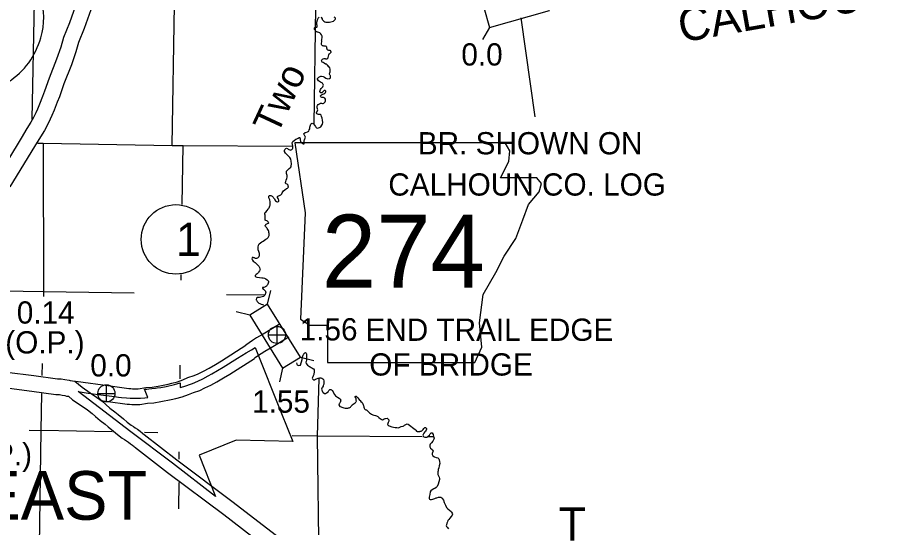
# Model space of a CAD drawing. Extents: x 369523 to 838377, y 495025 to 936819.
# Drawn here: x 680446 to 713684, y 588244 to 607625 of the extents above; entities that cross this region are included whole.
import ezdxf

# ---------------------------------------------------------------- set-up
doc = ezdxf.new("R2010")
doc.units = 0
for name, color, linetype in [('21', 7, 'Continuous'), ('22', 7, 'Continuous'), ('6', 7, 'Continuous'), ('DSN_BRDG_Annotation', 7, 'Continuous'), ('DSN_DRFT_Common-Annotations', 7, 'Continuous'), ('DSN_DRFT_Common-Line', 7, 'Continuous'), ('DSN_DRFT_Junk-No-Plot', 7, 'Continuous'), ('Level 1', 7, 'Continuous'), ('Level 10', 7, 'Continuous'), ('Level 11', 7, 'Continuous'), ('Level 15', 7, 'Continuous'), ('Level 2', 7, 'Continuous'), ('Level 21', 7, 'Continuous'), ('Level 22', 7, 'Continuous'), ('Level 6', 7, 'Continuous')]:
    doc.layers.add(name, color=color, linetype=linetype)

msp = doc.modelspace()

# ---------------------------------------------------------------- linework, layer by layer
at = {"layer": '21'}
msp.add_lwpolyline([(699563, 607610), (700094, 603848)], dxfattribs=at)
at = {"layer": '22'}
msp.add_lwpolyline([(690979, 602866), (691379, 600201), (691201, 596160), (691556, 595938), (692223, 595938), (692223, 594517), (697818, 594517), (698085, 595094), (697996, 596027), (698129, 597093), (698617, 597937), (698928, 598558), (699372, 599224), (699639, 599935), (699861, 600512), (700261, 601001), (700349, 601312), (700172, 601534), (698795, 601534), (699106, 602156), (699150, 602555), (698966, 602862)], close=True, dxfattribs=at)
at = {"layer": '6'}
for centre, radius, start, end in [((678947, 607602), 2495, 342.6181, 19.0424), ((678540, 607609), 2887, 302.8688, 344.8926)]:
    msp.add_arc(centre, radius, start, end, dxfattribs=at)
at = {"layer": 'DSN_DRFT_Common-Annotations'}
for p, q in [((690304, 595237), (690304, 595887)), ((689979, 595562), (690629, 595562)), ((683824, 593016), (683824, 593666)), ((683499, 593341), (684149, 593341))]:
    msp.add_line(p, q, dxfattribs=at)
for centre in [(690304, 595562), (683824, 593341)]:
    msp.add_circle(centre, 325, dxfattribs=at)
at = {"layer": 'DSN_DRFT_Common-Line'}
msp.add_circle((686466, 599192), 1320, dxfattribs=at)
at = {"layer": 'Level 1'}
for points in [[(690425, 595987), (689774, 595585), (689528, 595446), (689376, 595347), (689114, 595173)], [(690748, 595482), (690080, 595069), (689840, 594933), (689706, 594846), (689447, 594674)], [(685028, 593519), (685321, 593569), (685557, 593583), (685790, 593621), (686163, 593690), (686306, 593725), (686521, 593785), (686722, 593857), (686920, 593940), (687154, 594014), (687311, 594089), (687513, 594184), (687725, 594298), (687965, 594440), (688189, 594579), (689118, 595176)], [(685087, 592920), (685390, 592972), (685622, 592986), (685892, 593029), (686288, 593103), (686457, 593144), (686703, 593212), (686940, 593297), (687127, 593376), (687375, 593454), (687568, 593546), (687784, 593648), (688019, 593775), (688275, 593926), (688510, 594072), (689443, 594671)], [(682658, 593799), (683965, 593627), (684669, 593530), (684756, 593525), (684817, 593518), (685028, 593519)], [(683661, 593062), (683885, 593033), (684612, 592932), (684704, 592927), (684783, 592917), (685086, 592920)]]:
    msp.add_lwpolyline(points, dxfattribs=at)
at = {"layer": 'Level 11'}
for points in [[(682727, 608282), (682423, 607426), (682194, 606866), (682090, 606496), (681928, 606037), (681648, 605315), (681475, 604820), (681399, 604624), (681282, 604330), (681202, 604140), (681144, 604005), (681058, 603820), (680955, 603642), (680805, 603404), (680582, 603036), (679647, 601506)], [(683298, 608096), (682984, 607212), (682762, 606671), (682662, 606315), (682491, 605829), (682211, 605107), (682038, 604612), (681958, 604405), (681837, 604102), (681754, 603905), (681692, 603761), (681591, 603543), (681469, 603332), (681315, 603088), (681095, 602724), (680157, 601191)], [(680037, 594152), (681070, 594017), (681963, 593898), (682101, 593891), (682246, 593871), (682406, 593840), (682444, 593826), (682628, 593804), (682897, 593577), (683210, 593367), (683452, 593195), (683663, 593039), (683798, 592920), (683958, 592780), (684143, 592642), (684270, 592541), (684478, 592370), (684616, 592251), (684770, 592136), (684849, 592085), (684922, 592033), (685000, 591983), (685104, 591905), (685198, 591834), (685271, 591771)], [(679944, 593559), (680992, 593423), (681908, 593300), (682045, 593293), (682148, 593279), (682243, 593260), (682304, 593238), (682379, 593229), (682535, 593097), (682869, 592874), (683099, 592710), (683285, 592571), (683403, 592468), (683581, 592313), (683776, 592167), (683892, 592075), (684092, 591911), (684240, 591783), (684427, 591643), (684511, 591589), (684585, 591536), (684658, 591489), (684744, 591425), (684820, 591367), (684878, 591317)], [(685258, 591781), (686502, 590817), (688641, 589212), (690889, 587474), (692762, 586050), (694286, 584909), (695086, 584291), (695296, 584143), (695643, 583875), (695847, 583729), (695931, 583692), (696105, 583613)], [(684891, 591307), (686138, 590340), (688278, 588734), (690524, 586998), (692401, 585571), (693923, 584431), (694730, 583809), (694939, 583661), (695285, 583393), (695546, 583207), (695684, 583145), (695856, 583066)]]:
    msp.add_lwpolyline(points, dxfattribs=at)
at = {"layer": 'Level 15'}
for points in [[(681224, 602855), (681419, 602848)], [(681419, 602848), (686318, 602755), (686737, 602764), (690879, 602729)]]:
    msp.add_lwpolyline(points, dxfattribs=at)
at = {"layer": 'Level 2'}
for points in [[(686620, 593563), (686764, 593601), (687099, 593718), (687299, 593803), (687480, 593892), (687690, 594006), (687832, 594088), (688253, 594342), (688801, 594680), (689137, 594880), (689330, 594995), (689475, 595078), (690480, 592574), (690901, 591513), (688752, 591562), (687343, 590993), (687964, 589427)], [(685392, 593181), (685267, 593496), (685361, 593504), (685439, 593510), (685550, 593523), (685686, 593540), (685746, 593547), (685894, 593569), (686094, 593606), (686198, 593629), (686303, 593655), (686405, 593682), (686622, 593743), (686620, 593563)], [(687964, 589427), (686330, 590683), (684757, 591879), (682750, 593409), (683128, 593353), (683505, 593304), (684136, 593217), (684283, 593198), (684401, 593185), (684592, 593170), (684732, 593165), (684918, 593161), (685119, 593163), (685286, 593172), (685392, 593181)]]:
    msp.add_lwpolyline(points, dxfattribs=at)
at = {"layer": 'Level 21'}
for p, q in [((698372, 607247), (698115, 606786)), ((689943, 596733), (690064, 597247)), ((689269, 596317), (688755, 596439)), ((691191, 594712), (691705, 594591)), ((690518, 594296), (690396, 593782))]:
    msp.add_line(p, q, dxfattribs=at)
for points in [[(698372, 607247), (700657, 607896), (700441, 608658), (698156, 608009)], [(689269, 596317), (690518, 594296), (691191, 594712), (689943, 596733)]]:
    msp.add_lwpolyline(points, close=True, dxfattribs=at)
at = {"layer": 'Level 22'}
for points in [[(680998, 603765), (681096, 608223), (681185, 613497), (681208, 615171)], [(691793, 612311), (691767, 608020), (691705, 603553)], [(686318, 602755), (686411, 608112), (686485, 612108)], [(681419, 602848), (681434, 597210), (681430, 597021)], [(686704, 600521), (686737, 602764)], [(686663, 597645), (686666, 597858)], [(679120, 597255), (681434, 597210)], [(681434, 597210), (684878, 597160)], [(688391, 597104), (689826, 597080)], [(681380, 594472), (681372, 594022)], [(686619, 593888), (686625, 594410)], [(691895, 593905), (691833, 591712), (691887, 586801)], [(681358, 593336), (681331, 591936), (681254, 586669), (681203, 581383), (681114, 576142), (681037, 572507)], [(680893, 591944), (681331, 591936)], [(684038, 591876), (681331, 591936)], [(685783, 591838), (685271, 591849)], [(691833, 591712), (690878, 591732)], [(695812, 591687), (691833, 591712)], [(696217, 591689), (696029, 591690)], [(686590, 590841), (686591, 591120)], [(686577, 588957), (686583, 589957)]]:
    msp.add_lwpolyline(points, dxfattribs=at)
at = {"layer": 'Level 6'}
for points in [[(691819, 607363), (691819, 607443), (691836, 607536), (691852, 607578), (691870, 607602), (691887, 607620), (691899, 607636)], [(691987, 607645), (691999, 607613), (692013, 607579), (692025, 607549), (692054, 607511), (692080, 607483), (692118, 607461), (692156, 607449), (692235, 607446), (692303, 607452), (692447, 607491), (692464, 607501), (692490, 607517), (692518, 607546), (692526, 607570), (692520, 607600), (692512, 607614), (692502, 607622), (692480, 607631)], [(692300, 605309), (692331, 605338), (692337, 605356), (692335, 605402), (692325, 605424), (692315, 605444), (692303, 605474), (692303, 605492), (692308, 605522), (692322, 605566), (692329, 605636), (692327, 605666), (692311, 605714), (692261, 605770), (692249, 605778), (692217, 605810), (692180, 605845), (692148, 605857), (692092, 605887), (692052, 605909), (692022, 605931), (692006, 605953), (692002, 605965), (691998, 605987), (692008, 606017), (692028, 606041), (692051, 606055), (692095, 606065), (692131, 606061), (692141, 606059), (692165, 606060), (692191, 606060), (692231, 606080), (692248, 606108), (692258, 606152), (692272, 606210), (692288, 606239), (692307, 606259), (692331, 606277), (692351, 606289), (692361, 606303), (692361, 606315), (692359, 606325), (692353, 606337), (692343, 606355), (692331, 606363), (692317, 606365), (692299, 606367), (692277, 606373), (692251, 606381), (692229, 606388), (692217, 606394), (692211, 606410), (692204, 606424), (692200, 606458), (692200, 606474), (692196, 606498), (692190, 606508), (692180, 606520), (692166, 606526), (692150, 606532), (692122, 606536), (692078, 606538), (692056, 606542), (692028, 606553), (692014, 606565), (692002, 606579), (691998, 606599), (691996, 606609), (691998, 606649), (692003, 606702), (692001, 606726), (691999, 606750), (692001, 606778), (692003, 606788), (692005, 606798), (692020, 606852), (692024, 606874), (692018, 606912), (691997, 606966), (691959, 607022), (691931, 607040), (691853, 607067), (691831, 607073), (691815, 607079), (691793, 607091), (691771, 607113), (691749, 607137), (691731, 607163), (691727, 607205), (691734, 607229), (691744, 607245), (691756, 607253), (691774, 607257), (691786, 607255), (691802, 607257), (691816, 607259), (691828, 607273), (691830, 607297), (691826, 607321), (691819, 607363)], [(691693, 603578), (691727, 603532), (691760, 603480), (691778, 603454), (691800, 603432), (691854, 603420), (691937, 603461), (691965, 603475), (692007, 603531), (692030, 603572), (692048, 603634), (692037, 603728), (692023, 603794), (691998, 603868), (691978, 603910), (691950, 603936), (691914, 603939), (691880, 603939), (691844, 603945), (691820, 603961), (691814, 603973), (691810, 603989), (691810, 604019), (691818, 604033), (691851, 604111), (691845, 604137), (691843, 604151), (691833, 604193), (691830, 604257), (691842, 604281), (691866, 604314), (691890, 604334), (691921, 604350), (691951, 604364), (691995, 604364), (692031, 604355), (692059, 604359), (692083, 604371), (692107, 604389), (692122, 604401), (692136, 604421), (692152, 604461), (692152, 604493), (692145, 604525), (692117, 604559), (692071, 604581), (692039, 604583), (692007, 604587), (691980, 604597), (691967, 604615), (691961, 604631), (691957, 604651), (691963, 604665), (691981, 604681), (691997, 604689), (692031, 604705), (692084, 604727), (692120, 604750), (692142, 604770), (692160, 604806), (692158, 604816), (692153, 604830), (692131, 604852), (692117, 604856), (692097, 604848), (692074, 604823), (692044, 604797), (692024, 604779), (691990, 604765), (691964, 604767), (691938, 604785), (691936, 604787), (691926, 604811), (691938, 604853), (691960, 604891), (691983, 604925), (692013, 604961), (692041, 604993), (692060, 605026), (692064, 605052), (692060, 605078), (692050, 605102), (692032, 605130), (692008, 605147), (691960, 605173), (691918, 605197), (691886, 605215), (691837, 605281), (691843, 605301), (691877, 605341), (691897, 605355), (691916, 605373), (691946, 605385), (691970, 605394), (692000, 605392), (692056, 605380), (692110, 605354), (692156, 605323), (692194, 605305), (692222, 605295), (692300, 605309)], [(690738, 601177), (690732, 601213), (690722, 601247), (690688, 601285), (690656, 601301), (690636, 601316), (690632, 601330), (690627, 601358), (690633, 601397), (690649, 601443), (690674, 601509), (690688, 601563), (690687, 601615), (690675, 601659), (690667, 601693), (690659, 601741), (690666, 601781), (690694, 601813), (690732, 601850), (690771, 601882), (690825, 601934), (690843, 601975), (690850, 602065), (690837, 602167), (690823, 602239), (690787, 602303), (690738, 602356), (690692, 602408), (690670, 602436), (690632, 602472), (690590, 602530), (690589, 602574), (690597, 602602), (690619, 602626), (690641, 602642), (690666, 602654), (690698, 602647), (690725, 602623), (690749, 602605), (690787, 602591), (690816, 602589), (690846, 602591), (690870, 602606), (690898, 602634), (690904, 602654), (690901, 602730), (690887, 602798), (690884, 602866), (690904, 602908), (690956, 602956), (691023, 602995), (691061, 603019), (691109, 603043), (691146, 603064), (691156, 603070), (691170, 603068), (691176, 603050), (691183, 603016), (691185, 602988), (691187, 602960), (691193, 602942), (691201, 602920), (691215, 602890), (691243, 602862), (691271, 602842), (691301, 602826), (691329, 602820), (691341, 602829), (691341, 602855), (691335, 602893), (691331, 602925), (691335, 602953), (691344, 602977), (691344, 602979), (691360, 603009), (691378, 603041), (691382, 603071), (691373, 603101), (691361, 603129), (691347, 603153), (691335, 603171), (691329, 603187), (691329, 603203), (691331, 603215), (691339, 603225), (691347, 603231), (691362, 603239), (691378, 603249), (691398, 603253), (691464, 603276), (691510, 603304), (691531, 603352), (691545, 603390), (691554, 603457), (691564, 603501), (691592, 603567), (691603, 603581), (691619, 603597), (691645, 603603), (691665, 603597), (691693, 603578)], [(689592, 598784), (689587, 598881), (689591, 598905), (689601, 598959), (689606, 598979), (689632, 599028), (689672, 599064), (689727, 599100), (689775, 599127), (689823, 599169), (689884, 599197), (689910, 599213), (689934, 599232), (689969, 599270), (689997, 599314), (690001, 599344), (690003, 599386), (690002, 599410), (689998, 599454), (689990, 599498), (689980, 599536), (689961, 599572), (689933, 599608), (689911, 599632), (689907, 599642), (689879, 599670), (689869, 599682), (689859, 599702), (689859, 599722), (689874, 599750), (689880, 599758), (689894, 599766), (689968, 599803), (689984, 599809), (689992, 599823), (689986, 599839), (689973, 599861), (689959, 599875), (689941, 599891), (689913, 599898), (689883, 599912), (689859, 599926), (689855, 599932), (689853, 599966), (689853, 599998), (689855, 600042), (689848, 600108), (689844, 600148), (689846, 600174), (689847, 600196), (689873, 600231), (689935, 600293), (689974, 600341), (689986, 600361), (690000, 600386), (690031, 600462), (690041, 600494), (690048, 600574), (690044, 600620), (690028, 600692), (690015, 600718), (690007, 600744), (689999, 600776), (689995, 600808), (689997, 600830), (690003, 600846), (690019, 600858), (690036, 600864), (690050, 600864), (690074, 600861), (690120, 600839), (690153, 600803), (690173, 600775), (690207, 600731), (690225, 600697), (690243, 600661), (690283, 600631), (690323, 600620), (690339, 600624), (690355, 600634), (690371, 600648), (690377, 600670), (690375, 600684), (690363, 600710), (690342, 600740), (690324, 600780), (690318, 600806), (690320, 600820), (690340, 600838), (690360, 600844), (690376, 600848), (690403, 600856), (690453, 600883), (690489, 600925), (690506, 600963), (690522, 601001), (690548, 601042), (690597, 601078), (690669, 601120), (690707, 601143), (690738, 601177)], [(689592, 598784), (689626, 598672), (689626, 598614), (689624, 598570), (689611, 598524), (689591, 598498), (689565, 598480), (689523, 598470), (689491, 598471), (689467, 598483), (689447, 598491), (689419, 598497), (689395, 598507), (689373, 598507), (689362, 598501), (689354, 598493), (689352, 598451), (689370, 598409), (689400, 598369), (689476, 598311), (689562, 598229), (689608, 598174), (689635, 598124), (689657, 598074), (689661, 598048), (689653, 598018), (689645, 597992), (689607, 597945), (689584, 597917), (689548, 597879), (689516, 597857), (689492, 597837), (689474, 597818), (689476, 597798), (689501, 597772), (689539, 597759), (689638, 597739), (689726, 597736), (689780, 597730), (689832, 597720), (689880, 597694), (689932, 597657), (689968, 597619), (689980, 597599), (689982, 597567), (689968, 597523), (689939, 597462), (689919, 597434), (689903, 597418), (689855, 597388), (689845, 597382), (689802, 597367), (689764, 597367), (689754, 597363), (689748, 597351), (689752, 597335), (689778, 597305), (689798, 597285), (689828, 597263), (689840, 597253), (689852, 597236), (689862, 597224), (689870, 597202), (689874, 597166), (689869, 597133), (689859, 597111), (689839, 597079), (689819, 597049), (689787, 597027), (689741, 597011), (689686, 596992), (689638, 596990), (689596, 596990), (689556, 596982), (689524, 596953), (689515, 596895), (689521, 596881), (689549, 596835), (689583, 596797), (689613, 596774), (689653, 596750), (689701, 596732), (689757, 596712), (689796, 596708)], [(691043, 594501), (691042, 594498), (691052, 594454), (691068, 594428), (691094, 594412), (691128, 594406), (691166, 594408), (691190, 594416), (691255, 594623), (691264, 594667), (691276, 594731), (691296, 594788), (691305, 594814), (691321, 594834), (691329, 594846), (691347, 594870), (691365, 594884), (691383, 594888), (691403, 594876), (691411, 594870), (691421, 594834), (691421, 594792), (691428, 594710), (691418, 594606), (691408, 594558), (691403, 594522), (691409, 594482), (691415, 594470), (691467, 594408), (691497, 594386), (691537, 594364), (691567, 594350), (691601, 594328), (691623, 594313), (691659, 594287), (691687, 594269), (691709, 594239), (691711, 594209), (691711, 594177), (691698, 594053), (691678, 594004), (691664, 593972), (691651, 593946), (691641, 593918), (691651, 593890), (691671, 593870), (691693, 593852), (691729, 593854), (691771, 593875), (691808, 593895), (691872, 593917), (691914, 593926), (691970, 593928), (692002, 593924), (692048, 593898), (692068, 593874), (692086, 593812), (692084, 593738), (692077, 593694), (692063, 593644), (692053, 593612), (692033, 593580), (692021, 593562), (692008, 593539), (691992, 593499), (692002, 593467), (692016, 593443), (692036, 593405), (692056, 593379), (692112, 593342), (692138, 593334), (692164, 593340), (692180, 593356), (692244, 593404), (692269, 593445)], [(692269, 593445), (692285, 593465), (692293, 593473), (692311, 593487), (692331, 593491), (692351, 593487), (692373, 593475), (692401, 593451), (692443, 593398), (692481, 593316), (692489, 593294), (692531, 593248), (692602, 593198), (692660, 593160), (692702, 593136), (692714, 593113), (692722, 593091), (692720, 593058), (692712, 593028), (692698, 592998), (692686, 592978), (692676, 592958), (692669, 592942), (692661, 592926), (692655, 592898), (692665, 592874), (692693, 592848), (692735, 592828), (692767, 592816), (692799, 592807), (692845, 592795), (692895, 592783), (692947, 592773), (692988, 592779), (693022, 592788), (693048, 592794), (693074, 592806), (693092, 592818), (693114, 592840), (693142, 592876), (693165, 592909), (693195, 592931), (693237, 592961), (693279, 592983), (693287, 592997), (693301, 593011), (693310, 593026), (693318, 593048), (693316, 593066), (693312, 593130), (693296, 593174), (693276, 593210), (693278, 593218), (693280, 593226), (693286, 593234), (693293, 593240), (693309, 593238), (693329, 593222), (693374, 593168), (693410, 593124), (693440, 593088), (693458, 593064), (693488, 593032), (693534, 592991), (693550, 592969), (693570, 592945), (693582, 592911), (693588, 592877), (693599, 592821), (693599, 592813), (693609, 592781), (693629, 592749), (693657, 592729), (693681, 592721), (693699, 592711), (693779, 592643), (693815, 592604), (693851, 592578), (693887, 592554), (693945, 592528), (693987, 592518), (694041, 592505), (694081, 592493), (694135, 592461), (694175, 592429), (694229, 592377), (694255, 592358), (694273, 592348), (694297, 592336), (694317, 592336), (694333, 592346), (694373, 592368), (694412, 592384), (694430, 592388), (694486, 592395), (694506, 592391), (694556, 592341), (694553, 592291), (694531, 592237), (694511, 592193), (694507, 592159)], [(694507, 592159), (694521, 592135), (694565, 592107), (694667, 592071), (694795, 592044), (694853, 592042), (694919, 592037), (694945, 592047), (694992, 592069), (695022, 592079), (695094, 592096), (695126, 592110), (695152, 592128), (695199, 592152), (695217, 592168), (695245, 592178), (695277, 592171), (695281, 592169), (695551, 591968), (695577, 591938), (695605, 591906), (695633, 591896), (695667, 591890), (695701, 591892), (695727, 591895), (695747, 591901), (695779, 591907), (695807, 591923), (695833, 591945), (695855, 591971), (695882, 592004), (695904, 592034), (695914, 592040), (695932, 592048), (695946, 592042), (695960, 592034), (695968, 592024), (695980, 592012), (695984, 591982), (695976, 591948), (695945, 591904), (695915, 591876), (695885, 591829), (695865, 591799), (695846, 591759), (695854, 591725), (695872, 591699), (695886, 591689), (695918, 591675), (695950, 591673), (695974, 591676), (695995, 591680), (696027, 591700), (696057, 591728), (696091, 591756), (696121, 591798), (696144, 591831), (696160, 591845), (696176, 591847), (696190, 591845), (696196, 591837), (696232, 591781), (696253, 591703), (696269, 591641), (696263, 591605), (696222, 591527), (696172, 591466), (696124, 591412), (696103, 591374), (696103, 591312), (696137, 591260), (696195, 591206), (696215, 591184), (696235, 591142), (696228, 591114), (696214, 591088), (696196, 591052), (696198, 591022), (696218, 590972), (696282, 590928), (696348, 590906), (696416, 590887), (696448, 590855), (696460, 590815), (696477, 590747), (696483, 590671), (696465, 590583), (696448, 590512), (696428, 590446), (696420, 590402), (696417, 590354), (696413, 590302), (696411, 590256), (696421, 590232), (696447, 590186), (696465, 590152), (696470, 590110), (696470, 590062), (696431, 589887), (696385, 589797), (696351, 589759)], [(696351, 589759), (696302, 589726), (696266, 589710), (696202, 589680), (696149, 589635), (696127, 589601), (696105, 589503), (696092, 589453), (696084, 589403), (696078, 589385), (696082, 589343), (696102, 589319), (696124, 589309), (696170, 589303), (696226, 589319), (696304, 589348), (696347, 589368), (696381, 589376), (696435, 589395), (696465, 589403), (696495, 589403), (696529, 589397), (696569, 589377), (696591, 589343), (696593, 589333), (696625, 589277), (696653, 589195), (696698, 589090), (696746, 588998), (696790, 588952), (696850, 588898), (696914, 588850), (696932, 588830), (696952, 588784), (696971, 588751), (696959, 588718), (696921, 588658), (696871, 588602), (696830, 588549), (696796, 588507), (696776, 588463), (696759, 588415), (696737, 588351), (696727, 588305), (696739, 588285), (696767, 588255), (696822, 588193)]]:
    msp.add_lwpolyline(points, dxfattribs=at)

# ---------------------------------------------------------------- texts
at = {"layer": '21'}
msp.add_text('CALHOUN', height=1267.2, rotation=10, dxfattribs=at).set_placement((705660, 606670))
for s, height, p in [('BR. SHOWN ON', 844.8, (695651, 602424)), ('CALHOUN CO. LOG', 844.8, (694532, 600857)), ('END TRAIL EDGE', 844.8, (693663, 595337)), ('OF BRIDGE', 844.8, (693809, 594018)), ('T', 1267, (701004, 587746))]:
    msp.add_text(s, height=height, dxfattribs=at).set_placement(p)
at = {"layer": '22'}
msp.add_text('274', height=2772, dxfattribs=at).set_placement((692009, 597360))
at = {"layer": 'DSN_BRDG_Annotation'}
for s, p in [('0.0', (697306, 605799)), ('1.56', (691164, 595352)), ('0.0', (683210, 593984))]:
    msp.add_text(s, height=844.8, dxfattribs=at).set_placement(p)
at = {"layer": 'DSN_DRFT_Common-Annotations'}
msp.add_text('EAST', height=1848, dxfattribs=at).set_placement((678920, 588539))
at = {"layer": 'DSN_DRFT_Common-Line'}
msp.add_text('1', height=1267, dxfattribs=at).set_placement((686466, 598558))
at = {"layer": 'DSN_DRFT_Junk-No-Plot'}
for s, p in [('0.14', (680419, 595993)), ('(O.P.)', (679982, 594858)), ('1.55', (689357, 592607)), ('(U.P.)', (678048, 590604))]:
    msp.add_text(s, height=844.8, dxfattribs=at).set_placement(p)
at = {"layer": 'Level 10'}
msp.add_text('Two', height=1056, rotation=65, dxfattribs=at).set_placement((690311, 603129))

doc.saveas('drawing.dxf')
